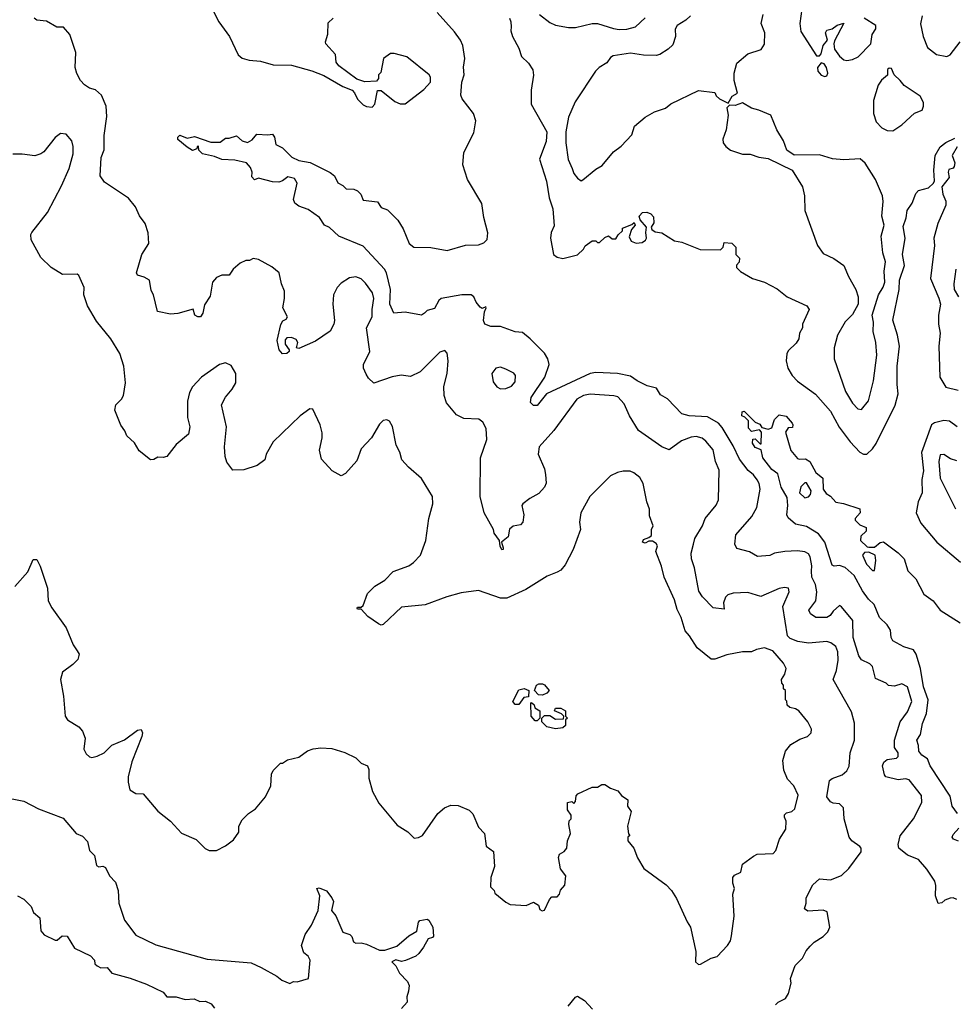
# Model space of a CAD drawing. Extents: x 2239805 to 2396427, y 665731 to 772158.
# Tile 306 of 326: x 2356672 to 2361771, y 748253 to 753627. Entities that reach past the tile are written whole.
import ezdxf

# ---------------------------------------------------------------- set-up
doc = ezdxf.new("R2010")
doc.units = 0

msp = doc.modelspace()

# ---------------------------------------------------------------- linework, layer by layer
at = {"layer": '0CON05XD'}
for points in [[(2360992.7, 750617.3), (2360994.4, 750645.6), (2360985.6, 750695), (2360975, 750711.2), (2360955, 750722.5), (2360915, 750728.6), (2360845.9, 750724.1), (2360790, 750715), (2360765, 750703.3), (2360697, 750697), (2360653, 750723), (2360585, 750740), (2360573.8, 750765), (2360578.8, 750815), (2360667.1, 750915), (2360694.3, 750965), (2360711.9, 751065), (2360706.7, 751095), (2360695.6, 751115), (2360675, 751142), (2360645.7, 751165.7), (2360598.6, 751228.6), (2360565, 751300.8), (2360505, 751400.8), (2360484.2, 751425), (2360425, 751458.6), (2360325, 751464.3), (2360285, 751476), (2360207, 751557), (2360168.6, 751578.6), (2360146.2, 751615), (2360095, 751628.6), (2360041.4, 751655), (2360005, 751680.5), (2359933.5, 751696.5), (2359815, 751701.1), (2359785, 751696.5), (2359545.6, 751584.4), (2359495, 751522), (2359475, 751521.9), (2359458.3, 751538.3), (2359461.8, 751565), (2359537.8, 751675), (2359561.4, 751745), (2359552.9, 751775), (2359535, 751806.2), (2359456.2, 751885), (2359415, 751918.8), (2359375, 751924), (2359295, 751952.5), (2359241.7, 751951.7), (2359210, 751965), (2359202.5, 751985), (2359208.3, 752031.7), (2359217.5, 752055), (2359215, 752060), (2359195, 752050), (2359185, 752057.5), (2359163.3, 752085), (2359150, 752115), (2359135.8, 752125.8), (2359085, 752125.8), (2358971.2, 752105), (2358958.1, 752095), (2358935, 752051.2), (2358895, 752038.8), (2358880, 752025), (2358865, 752013.3), (2358775, 752030), (2358712.5, 752025), (2358691.2, 752075), (2358694.5, 752154.5), (2358672.5, 752245), (2358662, 752265), (2358545, 752390), (2358413.1, 752445), (2358362.2, 752492.2), (2358334.4, 752505), (2358307.8, 752547.8), (2358245, 752591.2), (2358195, 752608.8), (2358173.8, 752625), (2358166, 752645), (2358185.8, 752735), (2358170.7, 752760.7), (2358135, 752768.5), (2358105, 752747.1), (2358085, 752740.8), (2358051.7, 752741.7), (2357975, 752762.5), (2357953, 752753), (2357938.3, 752768.3), (2357940, 752795), (2357930.7, 752820.7), (2357910, 752845), (2357845, 752860), (2357775, 752864.3), (2357735, 752880.8), (2357670, 752895), (2357650, 752915), (2357647, 752937), (2357640, 752935), (2357638.3, 752921.7), (2357615, 752913.3), (2357585, 752930), (2357535, 752972.5), (2357534.1, 752985.9), (2357545, 752996.7), (2357585, 752980), (2357625, 752990), (2357715, 752957.5), (2357765, 752957.5), (2357795, 752980), (2357815, 752980), (2357855, 752993.3), (2357885.9, 752965.9), (2357915, 752956.7), (2357939.7, 752970.3), (2357965, 753002.5), (2358025, 752997.5), (2358051.7, 753001.7), (2358062.5, 752985), (2358070, 752945), (2358105, 752926.7), (2358155.9, 752875.9), (2358195, 752858), (2358257.3, 752847.3), (2358365, 752793.3), (2358390, 752775), (2358407, 752737), (2358435, 752722.5), (2358453.9, 752703.9), (2358495, 752701.2), (2358515, 752693.3), (2358533.3, 752675), (2358545, 752642.5), (2358625, 752632.5), (2358645, 752602.5), (2358678.3, 752588.3), (2358735, 752532.5), (2358763.8, 752485), (2358796.2, 752405), (2358822.5, 752385), (2358915, 752384), (2359005, 752367.5), (2359105, 752396), (2359175, 752398), (2359205, 752409.2), (2359222.2, 752427.8), (2359225.7, 752464.3), (2359205, 752547.5), (2359194, 752624), (2359114.4, 752754.4), (2359090, 752835), (2359095, 752902.5), (2359150.2, 753009.8), (2359161.5, 753075), (2359148.7, 753115), (2359085.5, 753195.5), (2359078.5, 753215), (2359083.6, 753285), (2359097.1, 753325), (2359093.1, 753366.9), (2359101.1, 753415), (2359088.9, 753485), (2359077.1, 753515), (2359045, 753560.8), (2358950, 753665)], [(2357716.1, 753696.1), (2357757.5, 753615), (2357816.7, 753535), (2357863.3, 753435), (2357886.1, 753416.1), (2357923.8, 753406.2), (2357985, 753400.8), (2358055, 753380), (2358155, 753378), (2358265, 753348), (2358331.2, 753321.2), (2358435, 753261.2), (2358485, 753242.5), (2358498.3, 753228.3), (2358515, 753192.5), (2358545, 753162.5), (2358565, 753152.5), (2358595, 753150), (2358610, 753165), (2358625, 753240), (2358645, 753240), (2358719.3, 753179.3), (2358747, 753167), (2358775, 753167.5), (2358877.5, 753245), (2358912.5, 753285), (2358913, 753313), (2358906.4, 753326.4), (2358783.6, 753423.6), (2358715, 753442.5), (2358695, 753442.5), (2358657.5, 753415), (2358641.7, 753338.3), (2358630, 753325), (2358630, 753305), (2358618.3, 753291.7), (2358555, 753286.7), (2358511.7, 753301.7), (2358413.8, 753375), (2358398.8, 753395), (2358395, 753437.5), (2358342.5, 753495), (2358340, 753505), (2358353, 753547), (2358355, 753610), (2358382.5, 753635)], [(2359508.8, 753655), (2359565, 753612), (2359595.9, 753595.9), (2359666.4, 753583.6), (2359705, 753583.3), (2359795, 753606.2), (2359825, 753606.2), (2359911.7, 753578.3), (2359942.5, 753572.5), (2359985, 753574.4), (2360032, 753588), (2360085, 753637.5)], [(2360331.9, 753648.1), (2360306.9, 753623.1), (2360260, 753595), (2360247.5, 753575), (2360250, 753535), (2360235, 753490), (2360210, 753465), (2360165, 753437.5), (2360145, 753431.2), (2360075, 753433.3), (2360005, 753443.3), (2359910.8, 753429.2), (2359895, 753420), (2359875, 753391.2), (2359834.2, 753365.8), (2359814.4, 753345.6), (2359702.6, 753177.4), (2359665.7, 753095), (2359652.5, 753015), (2359651.1, 752955), (2359664.5, 752864.5), (2359686.4, 752813.6), (2359695, 752787.5), (2359715, 752762.5), (2359735, 752747.5), (2359745, 752752.5), (2359815, 752810), (2359849.5, 752830.5), (2359912, 752905), (2359953.2, 752936.8), (2360011.3, 752998.7), (2360026.7, 753045), (2360085, 753093.8), (2360135, 753123.8), (2360195.7, 753144.3), (2360225, 753166.7), (2360375, 753240), (2360465, 753230), (2360471.7, 753211.7), (2360490, 753195), (2360538.3, 753171.7), (2360560, 753210), (2360587.5, 753225), (2360570, 753295), (2360570, 753335), (2360585, 753390), (2360645, 753440), (2360716.7, 753463.3), (2360736.2, 753493.8), (2360737.5, 753555), (2360717.5, 753605), (2360728.8, 753655)], [(2360938.8, 753685), (2360928, 753605), (2360933, 753563), (2361018.8, 753428.8), (2361035, 753428.8), (2361045, 753440), (2361055.7, 753485), (2361078.8, 753515), (2361068.9, 753555), (2361075, 753570), (2361105, 753576.2), (2361133, 753597), (2361168.3, 753608.3), (2361118.3, 753511.7), (2361113.3, 753495), (2361116.7, 753465), (2361145, 753426.7), (2361168.3, 753408.3), (2361185, 753404), (2361215, 753410), (2361245.8, 753424.2), (2361316.7, 753495), (2361323.3, 753545), (2361343, 753577), (2361342.5, 753595), (2361280, 753635)], [(2361209.7, 749849.7), (2361110, 750025), (2361129.4, 750075), (2361138.3, 750131.7), (2361136.3, 750176.3), (2361125, 750206.2), (2361096.8, 750226.8), (2361075, 750232.9), (2360975, 750223.5), (2360916.8, 750233.2), (2360875, 750249.5), (2360860.9, 750265), (2360835.7, 750425), (2360870, 750505), (2360867.5, 750525), (2360845, 750528.8), (2360815, 750522), (2360715, 750479.2), (2360645, 750500.8), (2360565, 750496.7), (2360535, 750487.5), (2360522.5, 750475), (2360512.5, 750445), (2360515, 750410), (2360455, 750417.5), (2360397.3, 750477.3), (2360377.6, 750507.6), (2360354, 750635), (2360338, 750685), (2360336.2, 750715), (2360348.8, 750765), (2360356, 750795), (2360397.1, 750865), (2360411.9, 750905), (2360472.3, 750977.7), (2360484.2, 751005.8), (2360488.8, 751168.8), (2360468, 751215), (2360455, 751280), (2360415, 751326.2), (2360395, 751342), (2360362.7, 751352.7), (2360335, 751349.2), (2360282.1, 751327.9), (2360215, 751280), (2360175, 751296.2), (2360048.8, 751385), (2359998.8, 751465), (2359970.5, 751530.5), (2359935, 751568), (2359914.1, 751574.1), (2359785, 751582.5), (2359747.5, 751575), (2359711.2, 751555), (2359585.8, 751384.2), (2359506, 751295), (2359501.2, 751255), (2359536.2, 751175), (2359541.2, 751145), (2359543.6, 751096.4), (2359536.2, 751075), (2359505, 751040), (2359455, 751013.3), (2359417.5, 750985), (2359412.5, 750975), (2359422.5, 750925), (2359417.5, 750885), (2359405, 750870), (2359365, 750862.5), (2359343.9, 750846.1), (2359337.5, 750805), (2359300, 750775), (2359310, 750745), (2359310, 750735), (2359303, 750733), (2359293, 750753), (2359290, 750785), (2359260, 750825), (2359257.5, 750845), (2359206.1, 750936.1), (2359183.9, 751023.9), (2359186, 751235), (2359220, 751335), (2359216.4, 751396.4), (2359199.3, 751429.3), (2359177, 751447), (2359095, 751450), (2359055, 751470), (2359000, 751535), (2358987.5, 751575), (2358986.7, 751625), (2359004, 751695), (2359010, 751765), (2359005, 751807.5), (2358991.7, 751821.7), (2358965, 751812.5), (2358857.5, 751705), (2358805, 751680), (2358753.6, 751686.4), (2358705, 751676.7), (2358605, 751642.5), (2358575, 751670), (2358563, 751693), (2358547.5, 751725), (2358547.5, 751745), (2358581.9, 751815), (2358564.6, 751945), (2358595.9, 752005), (2358594.7, 752045), (2358604.5, 752105), (2358596.1, 752136.1), (2358558.9, 752188.9), (2358535, 752212.9), (2358505, 752223.1), (2358472.1, 752217.9), (2358425, 752188.8), (2358404.2, 752165.8), (2358383.3, 752125), (2358380, 752075), (2358390, 751985), (2358386.2, 751965), (2358365, 751927.5), (2358285, 751872.5), (2358195, 751832.5), (2358182.5, 751835), (2358190, 751865), (2358180.5, 751880.5), (2358155, 751891.8), (2358129.2, 751890.8), (2358120.4, 751879.6), (2358120.6, 751855), (2358142.5, 751825), (2358142.5, 751815), (2358130, 751805), (2358105, 751802.5), (2358086.7, 751825), (2358076, 751875), (2358096, 751964), (2358106.7, 751983.3), (2358125, 751992.5), (2358132.5, 752005), (2358107.5, 752055), (2358117.5, 752105), (2358117.5, 752145), (2358100, 752185), (2358086.7, 752245), (2358047, 752277), (2357975, 752317.5), (2357945, 752322.5), (2357925, 752312.5), (2357905, 752312.5), (2357875, 752297.5), (2357837.5, 752265), (2357815, 752232.5), (2357775, 752232.5), (2357745, 752220), (2357723.8, 752195), (2357711.7, 752118.3), (2357679.3, 752070.7), (2357672, 752025), (2357657.5, 752005), (2357644.3, 752004.3), (2357626.7, 752015), (2357617.5, 752047.5), (2357535, 752023.3), (2357495, 752020), (2357423.6, 752033.6), (2357402.5, 752125), (2357388.3, 752148.3), (2357380, 752205), (2357351.7, 752221.7), (2357315, 752232.5), (2357310, 752245), (2357338, 752345), (2357376, 752405), (2357373, 752463), (2357356.7, 752515), (2357325.9, 752555.9), (2357303.8, 752605), (2357265, 752652.5), (2357135, 752740), (2357111.2, 752775), (2357116.7, 752875), (2357133.6, 752916.4), (2357132.5, 752995), (2357147.7, 753097.7), (2357144.2, 753154.2), (2357118.8, 753215), (2357085, 753243.3), (2357052.3, 753252.3), (2357025, 753271.2), (2357004, 753295), (2356983.2, 753333.2), (2356974.3, 753365), (2356978.3, 753448.3), (2356946.1, 753546.1), (2356910, 753585), (2356875, 753586.2), (2356817.7, 753617.7), (2356765, 753623.8), (2356750, 753635)], [(2359344, 753635), (2359352.5, 753615), (2359352.9, 753587.1), (2359352, 753565), (2359360.8, 753535), (2359395, 753471.2), (2359410, 753425), (2359448.5, 753388.5), (2359472.4, 753352.4), (2359475.7, 753324.3), (2359462.1, 753242.1), (2359463.3, 753165), (2359548.6, 753015), (2359545, 752962.5), (2359507.5, 752865), (2359545.8, 752745), (2359560, 752655), (2359580, 752595), (2359588.1, 752501.9), (2359572, 752465), (2359568.8, 752435), (2359584.5, 752345), (2359605, 752331.4), (2359635, 752322.5), (2359715, 752343.3), (2359747.5, 752375), (2359757, 752393), (2359795, 752420), (2359815, 752420), (2359825, 752410), (2359835, 752410), (2359865, 752437.5), (2359885, 752447.5), (2359905, 752430), (2359925, 752430), (2359937, 752453), (2359960, 752475), (2359961.7, 752488.3), (2360011.7, 752508.3), (2360025, 752520), (2360030, 752505), (2360009.3, 752480.7), (2359998, 752442), (2360008.7, 752418.7), (2360035, 752407.8), (2360068.9, 752411.1), (2360085.8, 752424.2), (2360091.2, 752435), (2360087.5, 752465), (2360092.5, 752495), (2360057.5, 752535), (2360052.5, 752555), (2360070, 752575), (2360093, 752577), (2360115, 752566.7), (2360130.5, 752550.5), (2360131.2, 752518.8), (2360117.5, 752495), (2360121.7, 752481.7), (2360138.3, 752468.3), (2360175, 752462.5), (2360245, 752420), (2360285, 752412.5), (2360385, 752372.5), (2360495, 752370), (2360510, 752385), (2360515, 752410), (2360557, 752407), (2360580, 752385), (2360580, 752345), (2360600, 752325), (2360597, 752303), (2360583, 752287), (2360582.5, 752275), (2360605, 752252.5), (2360670, 752215), (2360735, 752193.3), (2360805, 752157.5), (2360860, 752115), (2360967.5, 752065), (2360980, 752045), (2360942.5, 751965), (2360942.5, 751945), (2360927.5, 751915), (2360922.5, 751885), (2360909.3, 751860.7), (2360865, 751820), (2360857, 751803), (2360853.3, 751765), (2360863.3, 751725), (2360886.7, 751685), (2360915, 751653.8), (2361013.2, 751583.2), (2361095, 751490), (2361142.8, 751402.8), (2361202.6, 751322.6), (2361255.9, 751265.9), (2361275, 751256.2), (2361293.6, 751256.4), (2361325, 751283.8), (2361345.5, 751314.5), (2361447.8, 751522.2), (2361465.5, 751584.5), (2361458.9, 751635), (2361460, 751735), (2361471.4, 751845), (2361461.4, 751905), (2361435.9, 751985.9), (2361470, 752155), (2361472.4, 752205), (2361499.1, 752285), (2361488.9, 752345), (2361503.1, 752435), (2361491.8, 752498.2), (2361509.2, 752545), (2361514.3, 752585), (2361541.2, 752625), (2361556.1, 752663.9), (2361561.2, 752678.8), (2361576.4, 752693.6), (2361630.7, 752709.3), (2361657.5, 752735), (2361663, 752747), (2361660, 752805), (2361667.5, 752885), (2361695, 752933.3), (2361725, 752956.7), (2361775, 752980)], [(2361596.7, 753646.7), (2361586.1, 753603.9), (2361601.9, 753535), (2361624.2, 753475), (2361675, 753435.8), (2361730, 753425), (2361748, 753435), (2361803.1, 753505)], [(2361065, 753316.9), (2361075, 753320.8), (2361080.6, 753335), (2361074.3, 753365), (2361061.2, 753385), (2361045, 753391.2), (2361024, 753366), (2361026.7, 753345), (2361045, 753323.3), (2361065, 753316.9)], [(2361435, 753020), (2361485, 753052.5), (2361553.9, 753116.1), (2361595, 753132.5), (2361603.8, 753155), (2361603.8, 753175), (2361585, 753210), (2361497.3, 753267.3), (2361476.7, 753295), (2361442.5, 753325), (2361429.3, 753359.3), (2361415, 753362.5), (2361407.5, 753355), (2361407, 753323), (2361373.6, 753296.4), (2361355, 753270), (2361330, 753185), (2361330, 753115), (2361345, 753070), (2361375, 753036.7), (2361405, 753021.2), (2361435, 753020)], [(2361265, 751500), (2361303.6, 751546.4), (2361330, 751655), (2361349.2, 751795), (2361342.9, 751865), (2361328.6, 751925), (2361330, 751975), (2361322.5, 752015), (2361358, 752125), (2361382.7, 752167.3), (2361391.4, 752195), (2361388.5, 752255), (2361396.2, 752305), (2361380.6, 752355), (2361373.1, 752445), (2361388.1, 752505), (2361375.8, 752555), (2361382.9, 752635), (2361378.6, 752665), (2361340.9, 752755), (2361285, 752844), (2361257.9, 752867.9), (2361169.1, 752860.9), (2361107, 752867), (2361035, 752888.6), (2360897, 752887), (2360856.7, 752915), (2360838.8, 752965), (2360802.5, 753025), (2360770, 753105), (2360705, 753133.3), (2360664, 753144), (2360615, 753172.5), (2360575, 753157.5), (2360545, 753160), (2360530, 753145), (2360537.5, 753105), (2360526.7, 753025), (2360507.5, 752975), (2360510, 752955), (2360524.1, 752934.1), (2360550, 752915), (2360615, 752893.3), (2360657, 752893), (2360705, 752876.7), (2360755, 752868.8), (2360887.5, 752805), (2360943.8, 752715), (2360953.3, 752665), (2360956.2, 752585), (2361024.4, 752394.4), (2361055, 752351.2), (2361113.6, 752323.6), (2361168.8, 752285), (2361193.8, 752225), (2361233.9, 752153.9), (2361246.7, 752115), (2361247.5, 752075), (2361215, 752017.5), (2361175, 751977.5), (2361134.2, 751905), (2361115.8, 751835), (2361115.8, 751775), (2361177.3, 751597.3), (2361215, 751533.3), (2361245, 751502.5), (2361265, 751500)], [(2357793.3, 751243.3), (2357790, 751295), (2357800, 751405), (2357773.3, 751525), (2357793.9, 751566.1), (2357830.5, 751609.5), (2357851.2, 751645), (2357852, 751695), (2357825, 751738.8), (2357795, 751753.8), (2357762.5, 751745), (2357663.3, 751675), (2357615, 751623.3), (2357597.7, 751592.3), (2357588, 751545), (2357587.5, 751455), (2357600, 751405), (2357592.5, 751365), (2357525, 751307.5), (2357475, 751243.3), (2357455, 751236.7), (2357425, 751240), (2357404.2, 751225.8), (2357385, 751224.2), (2357323.1, 751273.1), (2357298, 751318), (2357255.8, 751355), (2357245, 751382.5), (2357223.1, 751413.1), (2357191.2, 751495), (2357195.8, 751524.2), (2357227.5, 751555), (2357238.6, 751575), (2357250, 751645), (2357240, 751735), (2357217.5, 751805), (2357168.8, 751885), (2357091.3, 751981.3), (2357041.9, 752065), (2357022, 752125), (2357023.3, 752165), (2356995, 752230), (2356985, 752237.5), (2356905, 752236.2), (2356844.4, 752274.4), (2356788, 752328), (2356733.8, 752425), (2356732.5, 752455), (2356737.5, 752465), (2356823.3, 752575), (2356899.5, 752720.5), (2356941.2, 752815), (2356964, 752895), (2356964, 752935), (2356956.7, 752965), (2356925, 753002.5), (2356895, 753006.2), (2356865, 752983.3), (2356804.2, 752905.8), (2356787.5, 752895), (2356755, 752884.3), (2356685, 752893.6), (2356635, 752892.9)], [(2361787, 752933), (2361760, 752885), (2361773.8, 752845), (2361771.2, 752825), (2361765, 752816.7), (2361741.7, 752808.3), (2361737.5, 752795), (2361742.5, 752765), (2361702.5, 752715), (2361708.8, 752675), (2361725.5, 752635.5), (2361725.6, 752615), (2361680.6, 752515), (2361660, 752435), (2361663.8, 752395), (2361641.9, 752215), (2361687.6, 752107.6), (2361695.5, 752075), (2361685.8, 752014.2), (2361685.9, 751964.1), (2361694.4, 751915), (2361686.9, 751845), (2361691.4, 751675), (2361725, 751622), (2361792, 751605)], [(2361780, 752265), (2361768.6, 752185), (2361770, 752155), (2361795, 752113.8)], [(2359295, 751612.5), (2359325, 751613.3), (2359355, 751626.7), (2359375, 751650), (2359377.5, 751685), (2359368.3, 751698.3), (2359325, 751720), (2359295, 751730), (2359270, 751725), (2359247.5, 751695), (2359255, 751650), (2359275, 751622.5), (2359295, 751612.5)], [(2356645.8, 750534.2), (2356716.1, 750613.9), (2356745, 750680), (2356765, 750680), (2356783.8, 750645), (2356823.3, 750525), (2356827.5, 750455), (2356846.4, 750416.4), (2356925, 750307.5), (2356963.3, 750215), (2356985, 750182.5), (2356996.2, 750165), (2356988.8, 750135), (2356962.3, 750107.7), (2356905, 750066.7), (2356894, 750025), (2356910, 749935), (2356920, 749825), (2356932.5, 749805), (2356995, 749766.7), (2357014.2, 749744.2), (2357030, 749705), (2357022.5, 749645), (2357035, 749620), (2357053, 749603), (2357065, 749600), (2357095, 749607.5), (2357133.6, 749626.4), (2357175, 749666.7), (2357243.6, 749696.4), (2357315, 749750), (2357335, 749752.5), (2357341.2, 749735), (2357337.5, 749715), (2357283.7, 749576.3), (2357264.4, 749495), (2357262.9, 749465), (2357273.1, 749423.1), (2357305, 749403.8), (2357345, 749402.5), (2357425, 749307.5), (2357495, 749252.5), (2357555, 749187.5), (2357635, 749152.5), (2357683.6, 749103.6), (2357705, 749092.5), (2357745, 749092.5), (2357795, 749117.5), (2357839.3, 749150.7), (2357867, 749193), (2357867.5, 749225), (2357885, 749260), (2357920, 749295), (2357959.3, 749320.7), (2358012.5, 749385), (2358042.5, 749445), (2358045, 749510), (2358055, 749530), (2358095, 749570), (2358105, 749570), (2358133, 749587), (2358195, 749602.5), (2358243, 749637), (2358273, 749647), (2358315, 749652.5), (2358375, 749650), (2358445, 749627.5), (2358505, 749597.5), (2358535, 749570), (2358570, 749555), (2358577.5, 749535), (2358577, 749487), (2358597.5, 749415), (2358631.7, 749351.7), (2358730.7, 749230.7), (2358790, 749195), (2358825, 749160), (2358847, 749163), (2358870, 749175), (2358953.3, 749295), (2358990, 749325), (2359025, 749340), (2359065, 749337.5), (2359125, 749312.5), (2359143.6, 749293.6), (2359175, 749220), (2359207.5, 749185), (2359216.4, 749116.4), (2359257, 749087), (2359262.5, 749005), (2359242.5, 748945), (2359240, 748895), (2359260, 748875), (2359265, 748860), (2359325, 748810), (2359348.3, 748798.3), (2359435, 748792.5), (2359475, 748810), (2359502.5, 748795), (2359510.7, 748770.7), (2359523.3, 748763.3), (2359535, 748767.5), (2359562.5, 748825), (2359575, 748840), (2359605, 748840), (2359617.5, 748855), (2359623, 748877), (2359647, 748903), (2359652.5, 748955), (2359622.5, 748992.5), (2359612, 749055), (2359617, 749073), (2359643, 749087), (2359657.5, 749105), (2359660, 749145), (2359676.7, 749185), (2359667.5, 749235), (2359670, 749255), (2359680, 749265), (2359680, 749285), (2359660, 749315), (2359660, 749355), (2359685, 749360), (2359695, 749350), (2359705, 749360), (2359708.3, 749391.7), (2359717.5, 749402.5), (2359795, 749437.5), (2359825, 749437.5), (2359847.5, 749452.5), (2359865, 749453.3), (2359895, 749433.3), (2359935, 749417.5), (2359955, 749392.5), (2359990, 749370), (2359987.5, 749335), (2360007.5, 749305), (2359987.5, 749225), (2359993, 749183), (2360000, 749175), (2359990, 749165), (2359990, 749145), (2360022.5, 749105), (2360043.3, 749053.3), (2360077.5, 748995), (2360200, 748905), (2360227.5, 748875), (2360255, 748830), (2360313.3, 748703.3), (2360332.5, 748675), (2360361.7, 748541.7), (2360360, 748485), (2360375, 748470), (2360387, 748473), (2360444.1, 748505.9), (2360477.5, 748515), (2360533.3, 748575), (2360549.5, 748600.5), (2360556.4, 748626.4), (2360570, 748735), (2360562.5, 748855), (2360572.5, 748885), (2360563.3, 748915), (2360562.5, 748945), (2360571.7, 748958.3), (2360606.7, 748975), (2360615, 749017.5), (2360675, 749062.5), (2360695, 749072.5), (2360783, 749077), (2360797, 749093), (2360816.7, 749155), (2360851.2, 749208.8), (2360853.6, 749253.6), (2360844.2, 749274.2), (2360845, 749287.5), (2360855, 749298.8), (2360885, 749306.2), (2360900.5, 749319.5), (2360918.8, 749395), (2360895.7, 749445.7), (2360861.7, 749481.7), (2360840.7, 749530.7), (2360836.1, 749583.9), (2360850, 749635), (2360879.3, 749670.7), (2360929.3, 749700.7), (2360970, 749715), (2360990, 749735), (2360992.5, 749755), (2360972.5, 749795), (2360922.5, 749855), (2360905, 749866.2), (2360873, 749873), (2360860, 749885), (2360857, 749907), (2360850, 749915), (2360850, 749965), (2360840, 749975), (2360840, 749995), (2360830, 750005), (2360827.5, 750025), (2360846.7, 750055), (2360853.3, 750085), (2360840, 750115), (2360781.7, 750181.7), (2360735, 750198), (2360691.2, 750188.8), (2360665, 750176.7), (2360615, 750176), (2360529.5, 750160.5), (2360465, 750136.7), (2360445, 750137.5), (2360368.8, 750198.8), (2360326.7, 750265), (2360302.3, 750292.3), (2360281.2, 750365), (2360258.3, 750408.3), (2360245, 750460), (2360188, 750585), (2360173.3, 750645), (2360143.3, 750725), (2360152.5, 750755), (2360145, 750767.5), (2360125, 750780), (2360105, 750780), (2360085, 750770), (2360070, 750775), (2360075, 750790), (2360105, 750800), (2360118.3, 750811.7), (2360120, 750845), (2360127.5, 750865), (2360108.3, 750918.3), (2360107.5, 750955), (2360093.3, 750995), (2360073.3, 751095), (2360055, 751127.5), (2360023.6, 751153.6), (2360003, 751163), (2359965, 751162.5), (2359933.6, 751156.4), (2359895, 751137.5), (2359782.5, 751025), (2359733.3, 750935), (2359726.7, 750885), (2359732.5, 750845), (2359692, 750735), (2359648.8, 750651.2), (2359625, 750623.3), (2359605, 750611.2), (2359550.3, 750589.7), (2359433.4, 750516.6), (2359330.5, 750469.5), (2359295, 750469.2), (2359175, 750511.4), (2359081.3, 750498.7), (2359002.6, 750477.4), (2358885, 750432.5), (2358755, 750421.2), (2358655, 750326.7), (2358645, 750322.5), (2358629.3, 750329.3), (2358570.5, 750370.5), (2358535, 750410), (2358515, 750410), (2358512.5, 750415), (2358515, 750420), (2358535, 750420), (2358545, 750430), (2358570, 750495), (2358610, 750535), (2358665, 750567.5), (2358710, 750615), (2358795, 750646.2), (2358821.2, 750665), (2358858.8, 750705), (2358888, 750785), (2358904, 750905), (2358926.1, 750983.9), (2358923.3, 751025), (2358865, 751122.5), (2358792.5, 751185), (2358756.2, 751225), (2358745.8, 751265.8), (2358726.2, 751305), (2358705.8, 751405.8), (2358690, 751435), (2358675, 751443.3), (2358655, 751438.8), (2358635, 751418.8), (2358592, 751345), (2358535.7, 751285), (2358511.7, 751218.3), (2358449.5, 751150.5), (2358425, 751137.5), (2358377.5, 751165), (2358318.3, 751228.3), (2358307.5, 751277.5), (2358322.2, 751345), (2358322.4, 751372.4), (2358310.8, 751415), (2358271.7, 751501.7), (2358255, 751502.5), (2358202.5, 751465), (2358055, 751322.5), (2358017.5, 751255), (2358010, 751225), (2357967, 751193), (2357895, 751170), (2357835, 751167.5), (2357801.7, 751211.7), (2357793.3, 751243.3)], [(2361788, 749295), (2361758.8, 749335), (2361749.5, 749389.5), (2361639.4, 749555), (2361625, 749593.3), (2361593.2, 749613.2), (2361578, 749635), (2361576.2, 749666.2), (2361566.7, 749695), (2361586, 749725), (2361597.8, 749785), (2361619.3, 749840.7), (2361628.5, 749915), (2361604, 749985), (2361586.6, 750086.6), (2361564, 750165), (2361548.3, 750188.3), (2361495, 750203.5), (2361436.5, 750236.5), (2361427.3, 750255), (2361422.9, 750295), (2361405.7, 750325), (2361362.7, 750365), (2361334.4, 750435), (2361302.2, 750465), (2361270.2, 750510.2), (2361225, 750594), (2361176.3, 750636.3), (2361145, 750647.5), (2361115, 750643.8), (2361105, 750650), (2361064.7, 750774.7), (2361030.3, 750820.3), (2360965, 750860), (2360905, 750874.2), (2360865, 750907.5), (2360857.5, 750925), (2360863.3, 750975), (2360859.3, 751019.3), (2360826, 751075), (2360807.5, 751147.5), (2360775, 751172.5), (2360726.7, 751235), (2360718.3, 751278.3), (2360685, 751292.5), (2360670, 751315), (2360671.7, 751338.3), (2360685, 751340), (2360711.7, 751311.7), (2360718.3, 751311.7), (2360720, 751375), (2360707.5, 751387.5), (2360665, 751380), (2360648.3, 751398.3), (2360648.3, 751438.3), (2360628.3, 751458.3), (2360612.5, 751465), (2360613, 751487), (2360625, 751490), (2360685, 751430), (2360709.3, 751419.3), (2360721.7, 751401.7), (2360755, 751392.5), (2360775, 751400), (2360790, 751445), (2360815, 751470), (2360853, 751463), (2360887.5, 751425), (2360890, 751415), (2360888.3, 751401.7), (2360865, 751400), (2360850, 751375), (2360880, 751275), (2360915, 751232.5), (2360925, 751227.5), (2360959.3, 751229.3), (2360982.5, 751215), (2361016.2, 751155), (2361053.9, 751123.9), (2361055.8, 751065), (2361071.7, 751041.7), (2361095, 751026.2), (2361125, 750993.3), (2361166.8, 750986.8), (2361255, 750957.5), (2361257.5, 750935), (2361230, 750905), (2361230, 750895), (2361255, 750870), (2361290, 750855), (2361290, 750835), (2361261.7, 750808.3), (2361260, 750785), (2361295, 750750), (2361305, 750747.5), (2361335, 750747.5), (2361366.4, 750773.6), (2361385, 750777.5), (2361465, 750718), (2361497.1, 750685), (2361518.6, 750618.6), (2361560.8, 750575), (2361605, 750491.2), (2361655.9, 750455.9), (2361694.2, 750404.2), (2361802.5, 750335)], [(2361787.5, 751405), (2361745, 751435.6), (2361715, 751439.1), (2361663.6, 751426.4), (2361647.5, 751415), (2361592.7, 751265), (2361602.5, 751165), (2361593.4, 751116.6), (2361595.6, 751045), (2361574.3, 750995), (2361564, 750935), (2361589.5, 750879.5), (2361676.7, 750775), (2361805.5, 750665.5)], [(2361785, 751220), (2361750.9, 751230.9), (2361715, 751254), (2361695, 751252.5), (2361686, 751215), (2361694.5, 751124.5), (2361777.7, 750957.7)], [(2360955, 751017.5), (2360975, 751022.5), (2360987.5, 751035), (2360990, 751055), (2360965, 751100), (2360955, 751100), (2360933.3, 751076.7), (2360927.5, 751045), (2360955, 751017.5)], [(2361335, 750620), (2361342.5, 750675), (2361340, 750705), (2361305, 750720), (2361281.7, 750718.3), (2361270, 750705), (2361292.5, 750655), (2361325, 750620), (2361335, 750620)], [(2361785.5, 748825.5), (2361765, 748834.2), (2361748.3, 748831.7), (2361718.8, 748821.2), (2361703.6, 748806.4), (2361684.1, 748804.1), (2361669.4, 748845), (2361671.2, 748901.2), (2361664.2, 748925), (2361620.6, 748990.6), (2361575, 749044), (2361515, 749068), (2361468.8, 749105), (2361464.2, 749125), (2361475, 749173.3), (2361548.8, 749265), (2361594.2, 749355), (2361592.3, 749392.3), (2361525, 749478.8), (2361505, 749484), (2361465, 749479.2), (2361397.5, 749495), (2361390, 749505), (2361380, 749555), (2361386.7, 749575), (2361405, 749588.8), (2361455, 749596), (2361465.6, 749605), (2361464.2, 749625), (2361445.8, 749655), (2361444.2, 749695), (2361475.7, 749794.3), (2361515, 749850), (2361538.8, 749905), (2361516.2, 749985), (2361485, 750002.5), (2361445, 749990), (2361413, 749993), (2361400, 750005), (2361340.7, 750030.7), (2361325, 750097.5), (2361310.7, 750110.7), (2361265, 750133.3), (2361251.2, 750155), (2361220, 750255), (2361217.4, 750347.4), (2361155, 750422.5), (2361145, 750430), (2361110.5, 750399.5), (2361093.3, 750375), (2361075, 750364), (2361015, 750364), (2360986.7, 750385), (2360976.7, 750405), (2361015.6, 750454.4), (2361021.4, 750505), (2361014.3, 750545), (2360994.4, 750585), (2360992.7, 750617.3)], [(2359525, 749940), (2359501.7, 749941.7), (2359480, 749965), (2359492.5, 749995), (2359505, 750002.5), (2359525, 750002.5), (2359536.1, 749996.1), (2359560, 749965), (2359548.3, 749951.7), (2359525, 749940)], [(2359395, 749890), (2359375, 749890), (2359362.5, 749905), (2359395, 749970), (2359425, 749977.5), (2359450, 749965), (2359448.3, 749931.7), (2359421.7, 749928.3), (2359395, 749890)], [(2359495, 749800), (2359485, 749800), (2359463.3, 749825), (2359460, 749895), (2359465, 749900), (2359478.3, 749888.3), (2359481.7, 749871.7), (2359510, 749855), (2359510, 749815), (2359495, 749800)], [(2359595, 749757.5), (2359548.3, 749768.3), (2359520, 749795), (2359520, 749815), (2359535, 749830), (2359565, 749830), (2359595, 749810), (2359638.3, 749811.7), (2359640, 749825), (2359628.3, 749838.3), (2359590, 749855), (2359595, 749870), (2359625, 749870), (2359650, 749855), (2359650, 749825), (2359660, 749815), (2359650, 749805), (2359650, 749775), (2359635, 749762.5), (2359595, 749757.5)], [(2360795, 748250), (2360810, 748265), (2360850, 748285), (2360867, 748313), (2360881.7, 748368.3), (2360877.5, 748395), (2360902.5, 748465), (2360942.5, 748505), (2360962.5, 748545), (2360985, 748570), (2361007, 748593), (2361055, 748622.5), (2361080.7, 748649.3), (2361092.5, 748675), (2361078.3, 748758.3), (2361055, 748767.5), (2360971.7, 748761.7), (2360953.3, 748775), (2360962.5, 748805), (2360962.5, 748835), (2361000, 748905), (2361035, 748937.5), (2361095, 748932.5), (2361155, 748956.7), (2361195.6, 748994.4), (2361262.5, 749085), (2361263.3, 749105), (2361256.7, 749115), (2361212.5, 749145), (2361196.7, 749165), (2361170, 749265), (2361166.1, 749326.1), (2361145, 749346.7), (2361110.7, 749350.7), (2361095, 749358.8), (2361075.8, 749385.8), (2361090, 749475), (2361104.2, 749485.8), (2361160, 749505), (2361185, 749526.7), (2361197.9, 749552.1), (2361202.9, 749625), (2361227.1, 749695), (2361226.8, 749786.8), (2361209.7, 749849.7)], [(2356565, 749387.5), (2356695, 749362.5), (2356775, 749320), (2356908.3, 749268.3), (2356980, 749185), (2357015, 749170), (2357041.7, 749141.7), (2357053, 749093), (2357080, 749065), (2357091.7, 749011.7), (2357103, 749003), (2357125, 749007.5), (2357139.3, 748999.3), (2357162.5, 748955), (2357195, 748920), (2357210, 748875), (2357212.5, 748805), (2357243, 748713), (2357305, 748631.2), (2357415, 748578.8), (2357695, 748500), (2357935, 748480), (2357990, 748455), (2358075, 748407.5), (2358102.5, 748385), (2358145, 748367.5), (2358165, 748377.5), (2358185, 748376.7), (2358247.5, 748395), (2358256.7, 748495), (2358246.4, 748516.4), (2358222.5, 748535), (2358210, 748575), (2358230, 748635), (2358263.3, 748685), (2358301.2, 748765), (2358310, 748845), (2358292.5, 748885), (2358305, 748888.8), (2358345, 748872), (2358375.8, 748835), (2358383.8, 748815), (2358372.5, 748765), (2358395.9, 748735.9), (2358435, 748647.5), (2358472.5, 748635), (2358483.6, 748623.6), (2358493.9, 748593.9), (2358505, 748587.5), (2358535, 748588.8), (2358565, 748581.2), (2358635, 748549.2), (2358665, 748548.6), (2358728.9, 748571.1), (2358795, 748626.7), (2358838.3, 748651.7), (2358848.3, 748701.7), (2358855, 748710), (2358895, 748717.5), (2358905, 748712.5), (2358926, 748675), (2358928.8, 748625), (2358925, 748617.5), (2358900, 748610), (2358876, 748565), (2358849.3, 748530.7), (2358833.6, 748516.4), (2358777, 748493), (2358755, 748487.5), (2358725, 748496.7), (2358702.5, 748485), (2358723.8, 748463.8), (2358745, 748422.5), (2358788.3, 748378.3), (2358796.1, 748356.1), (2358793.8, 748325), (2358783.3, 748295), (2358786.7, 748265), (2358755, 748230)], [(2361794.2, 749144.2), (2361767.5, 749155), (2361760, 749165), (2361765, 749180), (2361795.7, 749214.3)], [(2356660, 748845), (2356695, 748827.5), (2356735, 748787.5), (2356747.5, 748755), (2356782.5, 748725), (2356787.5, 748655), (2356805, 748633.3), (2356865, 748602.5), (2356877, 748603), (2356903, 748627), (2356930, 748625), (2356970, 748560), (2357058.3, 748518.3), (2357080, 748495), (2357082.5, 748475), (2357095, 748462.5), (2357115, 748452.5), (2357150, 748455), (2357174, 748424), (2357275, 748396.2), (2357363.6, 748363.6), (2357455, 748320), (2357475, 748293.3), (2357525, 748293.3), (2357575, 748280), (2357623, 748283), (2357655, 748268.8), (2357685, 748270), (2357716.1, 748256.1), (2357735, 748232.5)], [(2359665, 748242.5), (2359705, 748292.5), (2359715, 748297.5), (2359754.2, 748274.2), (2359797.7, 748227.7)]]:
    msp.add_lwpolyline(points, dxfattribs=at)

doc.saveas('drawing.dxf')
